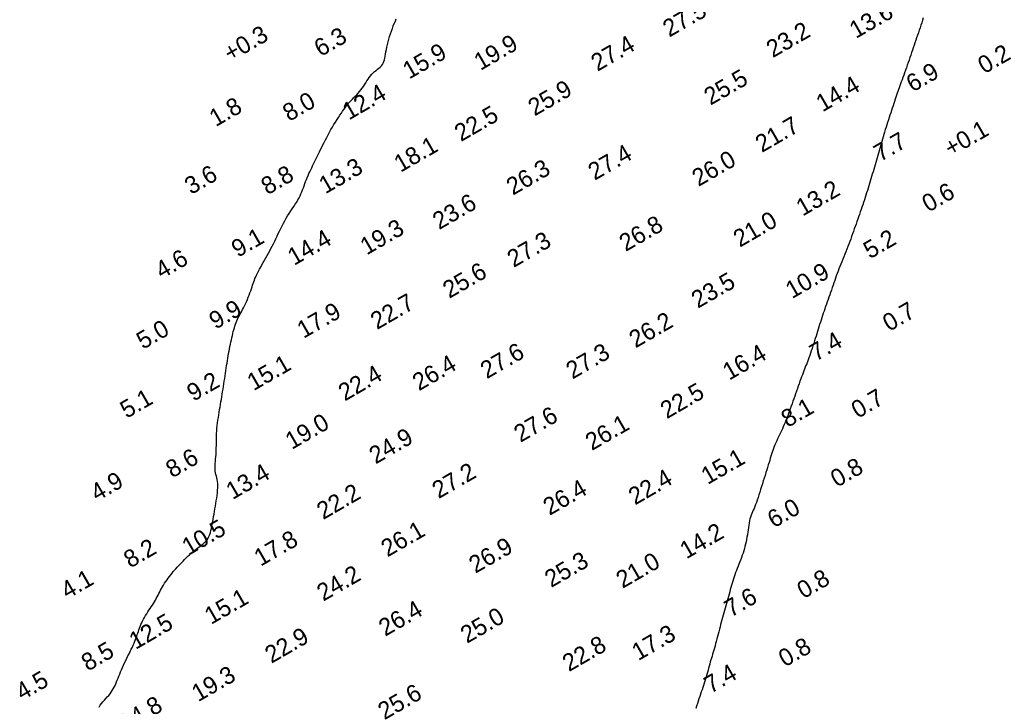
# Model space of a CAD drawing. Extents: x 3024098 to 3056816, y 418252 to 509144.
# Drawn here: x 3027043.6 to 3027329.7, y 423730.5 to 423928.7 of the extents above; entities that cross this region are included whole.
import ezdxf

# ---------------------------------------------------------------- set-up
doc = ezdxf.new("R2010")
doc.units = 0
doc.layers.add('V-CHAN-CONT-EL10', color=7, linetype='Continuous')
doc.layers.add('V-TOPO-SOUN-0911', color=7, linetype='Continuous')

msp = doc.modelspace()

# ---------------------------------------------------------------- linework, layer by layer
at = {"layer": 'V-CHAN-CONT-EL10'}
for points in [[(3027066.48, 423730.28), (3027066.83, 423730.78), (3027067.22, 423731.28), (3027067.62, 423731.76), (3027068.04, 423732.24), (3027068.46, 423732.72), (3027068.87, 423733.19), (3027069.27, 423733.66), (3027069.65, 423734.13), (3027070, 423734.6), (3027070.32, 423735.08), (3027070.6, 423735.55), (3027070.86, 423736.03), (3027071.1, 423736.53), (3027071.32, 423737.03), (3027071.54, 423737.55), (3027071.75, 423738.08), (3027071.97, 423738.64), (3027072.21, 423739.22), (3027072.45, 423739.81), (3027072.71, 423740.43), (3027072.98, 423741.06), (3027073.26, 423741.71), (3027073.55, 423742.36), (3027073.85, 423743.02), (3027074.17, 423743.69), (3027074.49, 423744.36), (3027074.82, 423745.03), (3027075.16, 423745.69), (3027075.48, 423746.34), (3027075.8, 423746.98), (3027076.1, 423747.6), (3027076.38, 423748.19), (3027076.63, 423748.75), (3027076.85, 423749.28), (3027077.04, 423749.78), (3027077.22, 423750.26), (3027077.38, 423750.73), (3027077.53, 423751.19), (3027077.68, 423751.64), (3027077.83, 423752.1), (3027078, 423752.57), (3027078.18, 423753.06), (3027078.38, 423753.56), (3027078.59, 423754.07), (3027078.82, 423754.59), (3027079.07, 423755.11), (3027079.33, 423755.64), (3027079.62, 423756.17), (3027079.92, 423756.69), (3027080.23, 423757.21), (3027080.56, 423757.73), (3027080.89, 423758.23), (3027081.22, 423758.74), (3027081.55, 423759.23), (3027081.88, 423759.73), (3027082.19, 423760.21), (3027082.48, 423760.69), (3027082.76, 423761.17), (3027083.01, 423761.64), (3027083.26, 423762.11), (3027083.5, 423762.58), (3027083.74, 423763.05), (3027083.98, 423763.53), (3027084.23, 423764.01), (3027084.5, 423764.5), (3027084.79, 423765), (3027085.1, 423765.5), (3027085.42, 423766.01), (3027085.76, 423766.52), (3027086.1, 423767.02), (3027086.46, 423767.52), (3027086.82, 423768.01), (3027087.18, 423768.48), (3027087.55, 423768.93), (3027087.91, 423769.37), (3027088.29, 423769.8), (3027088.66, 423770.23), (3027089.05, 423770.65), (3027089.44, 423771.08), (3027089.85, 423771.51), (3027090.28, 423771.95), (3027090.72, 423772.41), (3027091.17, 423772.87), (3027091.64, 423773.34), (3027092.12, 423773.8), (3027092.6, 423774.26), (3027093.1, 423774.71), (3027093.6, 423775.14), (3027094.1, 423775.55), (3027094.61, 423775.94), (3027095.11, 423776.31), (3027095.6, 423776.67), (3027096.07, 423777.02), (3027096.52, 423777.38), (3027096.94, 423777.76), (3027097.32, 423778.15), (3027097.66, 423778.58), (3027097.95, 423779.04), (3027098.2, 423779.54), (3027098.41, 423780.07), (3027098.6, 423780.63), (3027098.76, 423781.22), (3027098.9, 423781.84), (3027099.03, 423782.48), (3027099.16, 423783.15), (3027099.28, 423783.84), (3027099.41, 423784.54), (3027099.54, 423785.27), (3027099.67, 423786), (3027099.8, 423786.75), (3027099.93, 423787.51), (3027100.06, 423788.28), (3027100.18, 423789.05), (3027100.31, 423789.83), (3027100.43, 423790.61), (3027100.53, 423791.38), (3027100.62, 423792.13), (3027100.69, 423792.85), (3027100.74, 423793.55), (3027100.75, 423794.21), (3027100.73, 423794.83), (3027100.67, 423795.4), (3027100.58, 423795.93), (3027100.47, 423796.43), (3027100.35, 423796.91), (3027100.23, 423797.38), (3027100.12, 423797.86), (3027100.03, 423798.35), (3027099.97, 423798.86), (3027099.95, 423799.4), (3027099.96, 423799.98), (3027099.99, 423800.57), (3027100.05, 423801.19), (3027100.11, 423801.83), (3027100.18, 423802.48), (3027100.24, 423803.14), (3027100.29, 423803.8), (3027100.32, 423804.46), (3027100.33, 423805.12), (3027100.34, 423805.79), (3027100.34, 423806.46), (3027100.35, 423807.15), (3027100.35, 423807.84), (3027100.37, 423808.55), (3027100.4, 423809.27), (3027100.45, 423810.01), (3027100.52, 423810.77), (3027100.6, 423811.53), (3027100.69, 423812.3), (3027100.8, 423813.08), (3027100.91, 423813.85), (3027101.03, 423814.63), (3027101.15, 423815.39), (3027101.28, 423816.15), (3027101.4, 423816.89), (3027101.53, 423817.63), (3027101.65, 423818.37), (3027101.78, 423819.1), (3027101.9, 423819.84), (3027102.03, 423820.57), (3027102.15, 423821.32), (3027102.27, 423822.07), (3027102.39, 423822.83), (3027102.5, 423823.59), (3027102.62, 423824.35), (3027102.74, 423825.11), (3027102.85, 423825.87), (3027102.96, 423826.63), (3027103.07, 423827.37), (3027103.19, 423828.11), (3027103.3, 423828.84), (3027103.41, 423829.55), (3027103.52, 423830.26), (3027103.64, 423830.97), (3027103.76, 423831.66), (3027103.88, 423832.34), (3027104, 423833.02), (3027104.13, 423833.69), (3027104.26, 423834.35), (3027104.39, 423835.01), (3027104.53, 423835.65), (3027104.67, 423836.28), (3027104.81, 423836.9), (3027104.95, 423837.5), (3027105.09, 423838.09), (3027105.23, 423838.66), (3027105.38, 423839.22), (3027105.53, 423839.76), (3027105.69, 423840.28), (3027105.86, 423840.79), (3027106.03, 423841.28), (3027106.22, 423841.76), (3027106.43, 423842.23), (3027106.64, 423842.69), (3027106.88, 423843.14), (3027107.12, 423843.59), (3027107.38, 423844.04), (3027107.64, 423844.52), (3027107.91, 423845.01), (3027108.18, 423845.52), (3027108.46, 423846.08), (3027108.74, 423846.66), (3027109.01, 423847.28), (3027109.28, 423847.92), (3027109.55, 423848.56), (3027109.8, 423849.2), (3027110.04, 423849.84), (3027110.26, 423850.45), (3027110.46, 423851.02), (3027110.65, 423851.56), (3027110.81, 423852.07), (3027110.97, 423852.55), (3027111.13, 423853.02), (3027111.3, 423853.48), (3027111.48, 423853.95), (3027111.68, 423854.44), (3027111.91, 423854.95), (3027112.17, 423855.49), (3027112.46, 423856.07), (3027112.79, 423856.67), (3027113.13, 423857.29), (3027113.48, 423857.94), (3027113.85, 423858.59), (3027114.23, 423859.26), (3027114.6, 423859.93), (3027114.98, 423860.6), (3027115.35, 423861.27), (3027115.72, 423861.95), (3027116.09, 423862.63), (3027116.45, 423863.32), (3027116.81, 423864.02), (3027117.17, 423864.73), (3027117.52, 423865.46), (3027117.87, 423866.19), (3027118.21, 423866.94), (3027118.56, 423867.69), (3027118.92, 423868.44), (3027119.29, 423869.19), (3027119.67, 423869.94), (3027120.06, 423870.68), (3027120.47, 423871.4), (3027120.9, 423872.11), (3027121.35, 423872.8), (3027121.8, 423873.48), (3027122.25, 423874.14), (3027122.69, 423874.79), (3027123.12, 423875.43), (3027123.52, 423876.05), (3027123.88, 423876.67), (3027124.21, 423877.28), (3027124.5, 423877.87), (3027124.76, 423878.47), (3027125.01, 423879.05), (3027125.23, 423879.63), (3027125.45, 423880.21), (3027125.66, 423880.79), (3027125.88, 423881.37), (3027126.1, 423881.95), (3027126.33, 423882.53), (3027126.57, 423883.1), (3027126.81, 423883.68), (3027127.06, 423884.26), (3027127.32, 423884.83), (3027127.58, 423885.4), (3027127.84, 423885.96), (3027128.11, 423886.52), (3027128.38, 423887.08), (3027128.65, 423887.64), (3027128.93, 423888.21), (3027129.21, 423888.78), (3027129.51, 423889.37), (3027129.81, 423889.97), (3027130.12, 423890.6), (3027130.43, 423891.24), (3027130.76, 423891.91), (3027131.1, 423892.6), (3027131.45, 423893.3), (3027131.82, 423894.02), (3027132.19, 423894.74), (3027132.58, 423895.48), (3027132.99, 423896.22), (3027133.41, 423896.97), (3027133.85, 423897.7), (3027134.28, 423898.43), (3027134.72, 423899.15), (3027135.16, 423899.85), (3027135.59, 423900.51), (3027136, 423901.15), (3027136.4, 423901.74), (3027136.78, 423902.3), (3027137.14, 423902.81), (3027137.49, 423903.29), (3027137.83, 423903.75), (3027138.17, 423904.18), (3027138.51, 423904.6), (3027138.86, 423905), (3027139.23, 423905.4), (3027139.61, 423905.8), (3027140.01, 423906.21), (3027140.42, 423906.62), (3027140.83, 423907.05), (3027141.24, 423907.48), (3027141.65, 423907.94), (3027142.04, 423908.41), (3027142.42, 423908.9), (3027142.77, 423909.41), (3027143.11, 423909.94), (3027143.45, 423910.48), (3027143.77, 423911.01), (3027144.11, 423911.53), (3027144.45, 423912.04), (3027144.8, 423912.51), (3027145.18, 423912.95), (3027145.58, 423913.35), (3027146, 423913.72), (3027146.42, 423914.05), (3027146.84, 423914.38), (3027147.24, 423914.7), (3027147.62, 423915.03), (3027147.96, 423915.38), (3027148.25, 423915.75), (3027148.49, 423916.16), (3027148.68, 423916.6), (3027148.83, 423917.09), (3027148.95, 423917.61), (3027149.06, 423918.17), (3027149.16, 423918.77), (3027149.27, 423919.4), (3027149.39, 423920.07), (3027149.54, 423920.78), (3027149.71, 423921.51), (3027149.9, 423922.27), (3027150.11, 423923.04), (3027150.34, 423923.82), (3027150.58, 423924.6), (3027150.84, 423925.38), (3027151.12, 423926.14), (3027151.4, 423926.89), (3027151.69, 423927.61), (3027151.98, 423928.31), (3027152.26, 423928.98)], [(3027304.32, 423929.22), (3027304.1, 423928.53), (3027303.87, 423927.83), (3027303.63, 423927.12), (3027303.39, 423926.4), (3027303.14, 423925.67), (3027302.89, 423924.94), (3027302.63, 423924.21), (3027302.38, 423923.48), (3027302.13, 423922.75), (3027301.89, 423922.04), (3027301.65, 423921.33), (3027301.41, 423920.62), (3027301.17, 423919.92), (3027300.94, 423919.21), (3027300.7, 423918.5), (3027300.45, 423917.78), (3027300.2, 423917.05), (3027299.95, 423916.32), (3027299.69, 423915.58), (3027299.43, 423914.83), (3027299.17, 423914.1), (3027298.92, 423913.37), (3027298.67, 423912.67), (3027298.43, 423911.99), (3027298.2, 423911.35), (3027297.98, 423910.74), (3027297.77, 423910.16), (3027297.57, 423909.6), (3027297.38, 423909.06), (3027297.2, 423908.53), (3027297.01, 423908), (3027296.82, 423907.46), (3027296.63, 423906.91), (3027296.44, 423906.33), (3027296.23, 423905.74), (3027296.03, 423905.13), (3027295.82, 423904.5), (3027295.6, 423903.86), (3027295.38, 423903.2), (3027295.16, 423902.53), (3027294.93, 423901.85), (3027294.7, 423901.16), (3027294.47, 423900.47), (3027294.24, 423899.77), (3027294.01, 423899.06), (3027293.78, 423898.36), (3027293.56, 423897.66), (3027293.34, 423896.96), (3027293.13, 423896.26), (3027292.93, 423895.58), (3027292.73, 423894.9), (3027292.54, 423894.23), (3027292.35, 423893.56), (3027292.17, 423892.89), (3027291.99, 423892.23), (3027291.8, 423891.56), (3027291.61, 423890.89), (3027291.42, 423890.21), (3027291.22, 423889.54), (3027291.02, 423888.86), (3027290.82, 423888.17), (3027290.62, 423887.49), (3027290.41, 423886.81), (3027290.21, 423886.13), (3027290.01, 423885.46), (3027289.81, 423884.79), (3027289.6, 423884.11), (3027289.4, 423883.45), (3027289.21, 423882.78), (3027289, 423882.11), (3027288.8, 423881.44), (3027288.6, 423880.77), (3027288.39, 423880.1), (3027288.19, 423879.42), (3027287.97, 423878.73), (3027287.76, 423878.04), (3027287.54, 423877.35), (3027287.32, 423876.66), (3027287.09, 423875.97), (3027286.86, 423875.28), (3027286.63, 423874.58), (3027286.39, 423873.89), (3027286.15, 423873.2), (3027285.91, 423872.51), (3027285.66, 423871.82), (3027285.41, 423871.12), (3027285.16, 423870.42), (3027284.91, 423869.72), (3027284.66, 423869.01), (3027284.41, 423868.29), (3027284.15, 423867.57), (3027283.9, 423866.85), (3027283.64, 423866.12), (3027283.37, 423865.39), (3027283.11, 423864.65), (3027282.83, 423863.92), (3027282.55, 423863.19), (3027282.26, 423862.46), (3027281.97, 423861.73), (3027281.67, 423861), (3027281.37, 423860.28), (3027281.08, 423859.56), (3027280.79, 423858.85), (3027280.5, 423858.15), (3027280.23, 423857.45), (3027279.96, 423856.76), (3027279.71, 423856.08), (3027279.46, 423855.4), (3027279.22, 423854.72), (3027278.98, 423854.05), (3027278.75, 423853.38), (3027278.51, 423852.7), (3027278.28, 423852.03), (3027278.04, 423851.35), (3027277.8, 423850.67), (3027277.56, 423849.99), (3027277.31, 423849.3), (3027277.07, 423848.62), (3027276.83, 423847.94), (3027276.6, 423847.27), (3027276.36, 423846.6), (3027276.13, 423845.93), (3027275.91, 423845.27), (3027275.69, 423844.61), (3027275.47, 423843.95), (3027275.25, 423843.3), (3027275.04, 423842.65), (3027274.83, 423842), (3027274.62, 423841.34), (3027274.41, 423840.69), (3027274.2, 423840.03), (3027274, 423839.37), (3027273.79, 423838.71), (3027273.58, 423838.04), (3027273.37, 423837.35), (3027273.15, 423836.67), (3027272.93, 423835.97), (3027272.71, 423835.26), (3027272.48, 423834.54), (3027272.24, 423833.83), (3027272.01, 423833.12), (3027271.78, 423832.43), (3027271.55, 423831.76), (3027271.32, 423831.11), (3027271.1, 423830.51), (3027270.89, 423829.93), (3027270.68, 423829.39), (3027270.47, 423828.87), (3027270.27, 423828.36), (3027270.06, 423827.85), (3027269.85, 423827.33), (3027269.64, 423826.79), (3027269.42, 423826.23), (3027269.2, 423825.62), (3027268.96, 423824.99), (3027268.73, 423824.32), (3027268.48, 423823.63), (3027268.23, 423822.92), (3027267.98, 423822.2), (3027267.73, 423821.47), (3027267.47, 423820.74), (3027267.22, 423820), (3027266.96, 423819.27), (3027266.71, 423818.54), (3027266.45, 423817.82), (3027266.2, 423817.1), (3027265.95, 423816.4), (3027265.69, 423815.7), (3027265.44, 423815.02), (3027265.19, 423814.35), (3027264.94, 423813.7), (3027264.68, 423813.06), (3027264.43, 423812.43), (3027264.17, 423811.81), (3027263.91, 423811.2), (3027263.65, 423810.59), (3027263.38, 423810), (3027263.1, 423809.41), (3027262.83, 423808.83), (3027262.55, 423808.25), (3027262.28, 423807.68), (3027262.02, 423807.11), (3027261.76, 423806.56), (3027261.52, 423806), (3027261.3, 423805.46), (3027261.09, 423804.91), (3027260.9, 423804.37), (3027260.71, 423803.83), (3027260.54, 423803.27), (3027260.36, 423802.7), (3027260.18, 423802.11), (3027260, 423801.5), (3027259.8, 423800.85), (3027259.59, 423800.17), (3027259.37, 423799.46), (3027259.14, 423798.72), (3027258.9, 423797.95), (3027258.65, 423797.17), (3027258.4, 423796.37), (3027258.14, 423795.56), (3027257.89, 423794.74), (3027257.63, 423793.92), (3027257.38, 423793.11), (3027257.13, 423792.3), (3027256.89, 423791.52), (3027256.65, 423790.76), (3027256.4, 423790.03), (3027256.17, 423789.35), (3027255.93, 423788.71), (3027255.69, 423788.13), (3027255.47, 423787.6), (3027255.24, 423787.09), (3027255.03, 423786.6), (3027254.83, 423786.12), (3027254.64, 423785.63), (3027254.47, 423785.13), (3027254.31, 423784.59), (3027254.17, 423784.02), (3027254.05, 423783.4), (3027253.94, 423782.76), (3027253.84, 423782.09), (3027253.75, 423781.41), (3027253.65, 423780.72), (3027253.55, 423780.02), (3027253.44, 423779.33), (3027253.31, 423778.65), (3027253.18, 423777.98), (3027253.03, 423777.32), (3027252.87, 423776.67), (3027252.7, 423776.02), (3027252.51, 423775.38), (3027252.31, 423774.74), (3027252.1, 423774.1), (3027251.87, 423773.46), (3027251.63, 423772.83), (3027251.38, 423772.19), (3027251.13, 423771.56), (3027250.88, 423770.94), (3027250.63, 423770.31), (3027250.39, 423769.69), (3027250.16, 423769.08), (3027249.95, 423768.47), (3027249.74, 423767.87), (3027249.55, 423767.26), (3027249.36, 423766.66), (3027249.18, 423766.05), (3027249, 423765.43), (3027248.82, 423764.81), (3027248.64, 423764.17), (3027248.46, 423763.53), (3027248.27, 423762.87), (3027248.08, 423762.2), (3027247.89, 423761.53), (3027247.7, 423760.85), (3027247.51, 423760.17), (3027247.32, 423759.49), (3027247.13, 423758.81), (3027246.95, 423758.14), (3027246.76, 423757.47), (3027246.58, 423756.8), (3027246.4, 423756.13), (3027246.22, 423755.45), (3027246.04, 423754.78), (3027245.85, 423754.1), (3027245.67, 423753.41), (3027245.49, 423752.72), (3027245.31, 423752.02), (3027245.12, 423751.32), (3027244.94, 423750.62), (3027244.76, 423749.93), (3027244.58, 423749.25), (3027244.4, 423748.59), (3027244.23, 423747.95), (3027244.05, 423747.33), (3027243.88, 423746.73), (3027243.71, 423746.15), (3027243.54, 423745.57), (3027243.37, 423745), (3027243.2, 423744.44), (3027243.04, 423743.87), (3027242.87, 423743.3), (3027242.71, 423742.71), (3027242.54, 423742.12), (3027242.38, 423741.52), (3027242.21, 423740.91), (3027242.04, 423740.29), (3027241.86, 423739.68), (3027241.68, 423739.05), (3027241.5, 423738.43), (3027241.31, 423737.8), (3027241.11, 423737.18), (3027240.91, 423736.55), (3027240.7, 423735.91), (3027240.49, 423735.27), (3027240.27, 423734.63), (3027240.04, 423733.98), (3027239.82, 423733.32), (3027239.58, 423732.65), (3027239.35, 423731.97), (3027239.12, 423731.28), (3027238.88, 423730.58), (3027238.65, 423729.86)]]:
    msp.add_lwpolyline(points, dxfattribs=at)

# ---------------------------------------------------------------- texts
at = {"layer": 'V-TOPO-SOUN-0911'}
for s, p in [('27.5 ', (3027231.03, 423923.52)), ('13.6 ', (3027284.87, 423923.13)), ('23.2 ', (3027260.89, 423917.58)), ('+0.3 ', (3027104.33, 423916.4)), ('6.3', (3027130.41, 423917.88)), ('19.9 ', (3027176.54, 423913.91)), ('27.4 ', (3027210.3, 423913.65)), ('15.9 ', (3027155.97, 423911.41)), ('0.2', (3027321.92, 423912.93)), ('25.5 ', (3027242.9, 423903.87)), ('6.9', (3027301.25, 423907.65)), ('25.9 ', (3027192.16, 423900.75)), ('14.4 ', (3027275.23, 423901.93)), ('8.0', (3027121.34, 423899.18)), ('12.4 ', (3027138.58, 423899.6)), ('1.8', (3027100.16, 423897.67)), ('22.5 ', (3027170.92, 423893.37)), ('21.7 ', (3027257.74, 423890.22)), ('+0.1 ', (3027312.22, 423889.02)), ('7.7', (3027291.9, 423887.57)), ('18.1 ', (3027153.46, 423884.49)), ('27.4 ', (3027209.48, 423882.18)), ('26.0 ', (3027239.45, 423880.41)), ('13.3 ', (3027131.79, 423878.28)), ('26.3 ', (3027185.89, 423877.88)), ('3.6', (3027093.04, 423878.06)), ('8.8', (3027115.09, 423877.99)), ('13.2 ', (3027269.49, 423871.85)), ('0.6', (3027305.8, 423872.98)), ('23.6 ', (3027164.6, 423867.95)), ('19.3 ', (3027143.7, 423860.63)), ('26.8 ', (3027218.44, 423861.64)), ('21.0 ', (3027251.36, 423862.86)), ('9.1', (3027106.54, 423859.93)), ('14.4 ', (3027122.77, 423857.61)), ('5.2', (3027288.91, 423859.52)), ('27.3 ', (3027186.12, 423857.02)), ('4.6', (3027084.58, 423853.75)), ('25.6 ', (3027167.55, 423848.1)), ('10.9 ', (3027266.44, 423848.03)), ('23.5 ', (3027239.26, 423845.24)), ('9.9', (3027100.1, 423839.18)), ('22.7 ', (3027146.69, 423839.1)), ('17.9 ', (3027125.49, 423836.55)), ('0.7', (3027294.45, 423838.55)), ('5.0', (3027079.15, 423833.4)), ('26.2 ', (3027221.29, 423833.79)), ('7.4', (3027273.36, 423829.96)), ('27.6 ', (3027178.38, 423824.9)), ('27.3 ', (3027203.08, 423824.8)), ('16.4 ', (3027248.29, 423824.47)), ('15.1 ', (3027111.07, 423821.44)), ('26.4 ', (3027158.79, 423821.42)), ('22.4 ', (3027137.4, 423818.47)), ('9.2', (3027093.7, 423818.38)), ('22.5 ', (3027230.31, 423813.35)), ('0.7', (3027285.4, 423813.46)), ('5.1', (3027074.42, 423813.47)), ('8.1', (3027265.17, 423810.85)), ('27.6 ', (3027188.06, 423806.53)), ('19.0 ', (3027122.1, 423804.49)), ('26.1 ', (3027208.68, 423804.18)), ('24.9 ', (3027146.29, 423800.29)), ('8.6', (3027087.6, 423796.27)), ('15.1 ', (3027242.08, 423794.37)), ('0.8', (3027279.4, 423793.57)), ('13.4 ', (3027104.99, 423790.02)), ('27.2 ', (3027164.47, 423790.29)), ('4.9', (3027065.91, 423789.54)), ('22.4 ', (3027221.13, 423788.45)), ('22.2 ', (3027131.17, 423784.25)), ('26.4 ', (3027196.49, 423785.46)), ('6.0', (3027261.2, 423781.83)), ('10.5 ', (3027092.28, 423773.91)), ('26.1 ', (3027149.72, 423773.47)), ('14.2 ', (3027235.96, 423772.9)), ('17.8 ', (3027113.09, 423770.77)), ('26.9 ', (3027175.07, 423768.73)), ('8.2', (3027075.46, 423770.25)), ('25.3 ', (3027196.92, 423764.63)), ('21.0 ', (3027217.54, 423764.4)), ('24.2 ', (3027131.2, 423760.69)), ('4.1', (3027057.33, 423761.34)), ('0.8', (3027269.75, 423761.39)), ('7.6', (3027248.78, 423756.08)), ('15.1 ', (3027098.8, 423753.98)), ('26.4 ', (3027149.05, 423750.56)), ('12.5 ', (3027077.02, 423746.75)), ('25.0 ', (3027172.65, 423748.52)), ('17.3 ', (3027222.08, 423743.53)), ('22.9 ', (3027116.21, 423742.75)), ('22.8 ', (3027202.07, 423740.35)), ('8.5', (3027063.24, 423740.49)), ('0.8', (3027264.4, 423741.7)), ('19.3 ', (3027095.08, 423731.66)), ('7.4', (3027242.95, 423734.06)), ('4.5', (3027044.31, 423732.06)), ('25.6 ', (3027148.82, 423726.45)), ('14.8 ', (3027073.98, 423722.93))]:
    msp.add_text(s, height=5, rotation=30, dxfattribs=at).set_placement(p)

doc.saveas('drawing.dxf')
